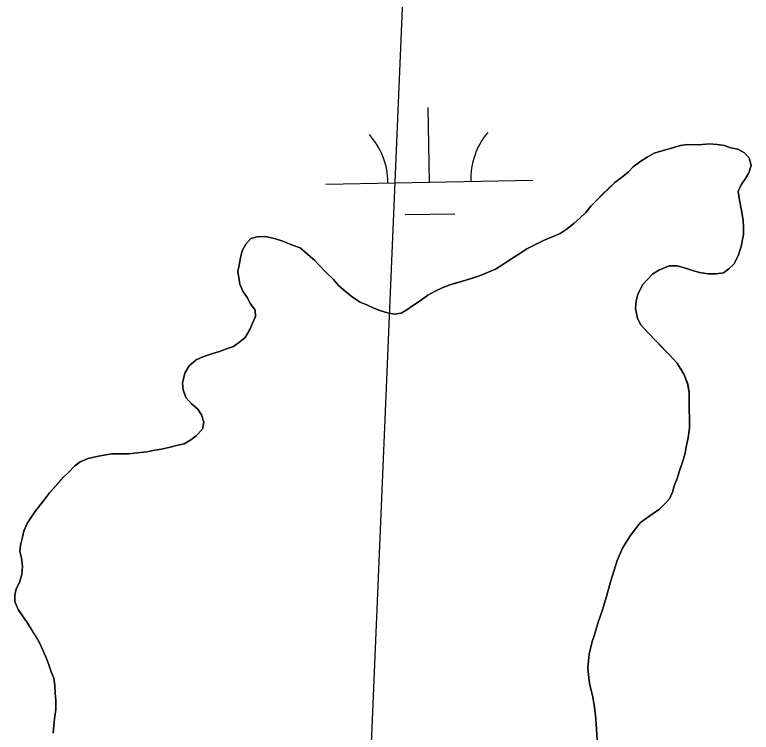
# Model space of a CAD drawing. Extents: x 3925854 to 3964121, y 224593 to 250589.
# Drawn here: x 3943524.1 to 3943879.6, y 233205.3 to 233551.5 of the extents above; entities that cross this region are included whole.
import ezdxf

# ---------------------------------------------------------------- set-up
doc = ezdxf.new("R2010")
doc.units = 0
for name, color, linetype in [('V-RIVR-RANG', 7, 'Continuous'), ('V-TOPO-MINR', 7, 'Continuous'), ('V-TOPO-SHOR', 7, 'Continuous'), ('V-WETL-SWMP', 7, 'Continuous')]:
    doc.layers.add(name, color=color, linetype=linetype)

msp = doc.modelspace()

# ---------------------------------------------------------------- linework, layer by layer
at = {"layer": 'V-RIVR-RANG'}
msp.add_lwpolyline([(3943765.567, 234844.599), (3943658.865, 232314.647)], dxfattribs=at)
at = {"layer": 'V-TOPO-MINR'}
msp.add_lwpolyline([(3943765.567, 234844.599), (3943658.865, 232314.647)], dxfattribs=at)
msp.add_lwpolyline([(3943765.567, 234844.599), (3943658.865, 232314.647)], dxfattribs=at)
at = {"layer": 'V-TOPO-SHOR'}
for points in [[(3943631.806, 233427.637), (3943632.4, 233430.67), (3943633, 233434.256), (3943633.875, 233437.562), (3943635.576, 233440.857), (3943638.1, 233443.587), (3943641.151, 233444.375), (3943645.3, 233444.596), (3943649.984, 233443.429), (3943653.562, 233442.276), (3943658.236, 233440.279), (3943661.813, 233439.126), (3943665.639, 233435.757), (3943668.92, 233432.949), (3943671.101, 233430.711), (3943674.37, 233427.074), (3943677.919, 233423.709), (3943680.37, 233420.911), (3943683.649, 233418.104), (3943687.207, 233415.294), (3943690.766, 233412.758), (3943694.34, 233411.329), (3943697.363, 233409.905), (3943700.387, 233408.761), (3943703.965, 233407.608), (3943707.275, 233407.009), (3943710.599, 233407.519), (3943713.384, 233409.141), (3943716.175, 233411.04), (3943719.8, 233413.477), (3943723.43, 233416.195), (3943727.048, 233418.081), (3943730.387, 233419.697), (3943734.554, 233421.298), (3943738.163, 233422.357), (3943741.769, 233423.416), (3943745.101, 233424.477), (3943748.434, 233425.538), (3943752.325, 233427.145), (3943756.216, 233428.751), (3943759.282, 233430.645), (3943762.071, 233432.544), (3943764.861, 233434.442), (3943767.926, 233436.337), (3943771.273, 233438.504), (3943774.892, 233440.392), (3943779.342, 233442.542), (3943783.233, 233444.15), (3943787.405, 233446.03), (3943790.751, 233448.197), (3943794.104, 233450.917), (3943796.902, 233453.368), (3943799.701, 233456.096), (3943802.228, 233459.102), (3943805.313, 233462.377), (3943807.553, 233464.56), (3943810.914, 233467.833), (3943813.716, 233470.561), (3943817.623, 233473.549), (3943820.417, 233475.724), (3943822.661, 233478.182), (3943826.29, 233480.897), (3943829.356, 233482.792), (3943832.699, 233484.684), (3943836.031, 233485.745), (3943839.914, 233486.798), (3943845.464, 233488.383), (3943848.788, 233488.893), (3943854.315, 233488.819), (3943859.298, 233489.306), (3943863.163, 233488.979), (3943866.472, 233488.381), (3943869.775, 233487.232), (3943873.083, 233486.636), (3943876.378, 233484.934), (3943878.557, 233482.417), (3943879.614, 233478.808), (3943878.461, 233475.23), (3943876.765, 233472.488), (3943874.791, 233469.473), (3943873.366, 233466.174), (3943873.863, 233462.023), (3943874.904, 233457.034), (3943875.67, 233452.324), (3943875.901, 233449.004), (3943875.854, 233445.409), (3943874.672, 233439.622), (3943873.23, 233435.217), (3943871.242, 233431.096), (3943868.725, 233428.919), (3943866.212, 233427.016), (3943862.612, 233426.513), (3943858.743, 233426.564), (3943854.604, 233427.17), (3943850.75, 233428.327), (3943847.446, 233429.476), (3943843.864, 233430.355), (3943839.996, 233430.406), (3943834.992, 233428.26), (3943831.926, 233426.365), (3943827.159, 233421.178)], [(3943542.607, 233204.913), (3943542.931, 233208.501), (3943543.253, 233211.815), (3943543.863, 233216.228), (3943543.924, 233220.926), (3943543.689, 233223.972), (3943543.464, 233227.844), (3943542.96, 233231.445), (3943541.618, 233234.502), (3943540.555, 233237.834), (3943539.49, 233240.888), (3943537.881, 233244.505), (3943535.997, 233248.398), (3943533.564, 233252.578), (3943531.944, 233255.363), (3943529.777, 233258.71), (3943527.878, 233261.499), (3943525.707, 233264.567), (3943524.1, 233268.46), (3943524.141, 233271.499), (3943524.733, 233274.533), (3943526.432, 233277.551), (3943527.59, 233281.406), (3943527.915, 233285.27), (3943527.42, 233289.424), (3943526.629, 233292.475), (3943526.946, 233295.512), (3943527.827, 233299.371), (3943528.421, 233302.404), (3943530.127, 233305.973), (3943531.821, 233308.716), (3943534.356, 233312.275), (3943538.012, 233316.926), (3943540.826, 233320.76), (3943544.195, 233324.586), (3943547.562, 233328.409), (3943550.079, 233330.588), (3943553.163, 233333.865), (3943555.676, 233335.766), (3943559.567, 233337.373), (3943563.729, 233338.424), (3943567.052, 233338.934), (3943570.931, 233339.71), (3943575.079, 233339.655), (3943579.224, 233339.602), (3943583.377, 233340.097), (3943587.807, 233340.593), (3943591.686, 233341.369), (3943595.01, 233341.879), (3943599.171, 233342.93), (3943602.223, 233343.718), (3943605.825, 233344.5), (3943609.167, 233346.391), (3943611.68, 233348.291), (3943614.765, 233351.568), (3943615.363, 233354.878), (3943614.304, 233358.484), (3943612.405, 233361.276), (3943609.399, 233363.803), (3943606.675, 233366.881), (3943605.342, 233370.492), (3943605.108, 233373.811), (3943606.278, 233378.495), (3943608.258, 233382.063), (3943611.617, 233385.057), (3943614.951, 233386.396), (3943619.672, 233387.992), (3943623.002, 233389.055), (3943626.338, 233390.392), (3943629.668, 233391.453), (3943632.738, 233393.624), (3943635.255, 233395.803), (3943637.518, 233399.643), (3943638.939, 233402.664), (3943640.365, 233405.963), (3943640.129, 233409.006), (3943637.958, 233412.076), (3943636.34, 233415.138), (3943634.169, 233418.208), (3943632.832, 233421.542), (3943632.318, 233424.59), (3943631.806, 233427.637)], [(3943827.159, 233421.178), (3943824.883, 233416.508), (3943824.015, 233413.479), (3943823.687, 233409.613), (3943824.734, 233405.177), (3943826.075, 233402.119), (3943829.346, 233398.482), (3943833.708, 233394.001), (3943836.164, 233391.48), (3943839.981, 233387.56), (3943843.795, 233383.361), (3943847.043, 233378.067), (3943848.915, 233373.342), (3943849.689, 233369.185), (3943849.601, 233362.554), (3943849.783, 233355.363), (3943849.738, 233352.045), (3943849.123, 233347.355), (3943848.235, 233342.944), (3943847.643, 233339.911), (3943846.768, 233336.605), (3943845.042, 233331.377), (3943843.887, 233327.799), (3943842.457, 233324.223), (3943841.589, 233321.194), (3943840.163, 233317.897), (3943837.919, 233315.437), (3943835.398, 233312.984), (3943832.33, 233310.813), (3943828.983, 233308.646), (3943826.19, 233306.471), (3943823.097, 233302.641), (3943820.847, 233299.631), (3943817.457, 233294.148), (3943814.889, 233288.101), (3943812.581, 233280.945), (3943811.713, 233277.914), (3943809.683, 233270.754), (3943807.658, 233263.871), (3943805.649, 233258.368), (3943803.91, 233252.31), (3943802.761, 233249.008), (3943801.299, 233242.946), (3943800.662, 233236.595), (3943801.145, 233231.338), (3943801.653, 233228.014), (3943802.97, 233223.021), (3943803.74, 233218.587), (3943804.502, 233213.603), (3943804.967, 233206.961), (3943805.169, 233201.429)]]:
    msp.add_lwpolyline(points, dxfattribs=at)
at = {"layer": 'V-WETL-SWMP'}
for p, q in [((3943724.263, 233470.74), (3943723.609, 233506.734)), ((3943674.272, 233469.831), (3943774.255, 233471.649)), ((3943712.546, 233455.093), (3943736.542, 233455.53))]:
    msp.add_line(p, q, dxfattribs=at)
for points in [[(3943854.316, 233488.819), (3943848.788, 233488.892), (3943845.464, 233488.383), (3943839.914, 233486.798), (3943836.03, 233485.744), (3943832.699, 233484.683), (3943829.357, 233482.792), (3943826.291, 233480.898), (3943822.661, 233478.181), (3943820.417, 233475.723), (3943817.624, 233473.549), (3943813.715, 233470.56), (3943805.313, 233462.378), (3943802.229, 233459.102), (3943799.701, 233456.095), (3943796.901, 233453.368), (3943794.104, 233450.917), (3943790.751, 233448.197), (3943787.405, 233446.03), (3943783.233, 233444.15), (3943779.342, 233442.543), (3943774.891, 233440.391), (3943771.272, 233438.504), (3943767.926, 233436.337), (3943764.86, 233434.442), (3943759.281, 233430.646), (3943756.216, 233428.752), (3943748.433, 233425.538), (3943741.77, 233423.415), (3943734.555, 233421.299), (3943730.387, 233419.696), (3943727.049, 233418.082), (3943723.43, 233416.195), (3943719.801, 233413.478), (3943716.175, 233411.039), (3943713.385, 233409.141), (3943710.599, 233407.519), (3943707.275, 233407.01), (3943703.966, 233407.607), (3943700.388, 233408.76), (3943697.362, 233409.906), (3943694.34, 233411.328), (3943690.766, 233412.758), (3943687.206, 233415.293), (3943683.65, 233418.104), (3943680.37, 233420.912), (3943677.919, 233423.709), (3943674.37, 233427.073), (3943671.101, 233430.71), (3943668.919, 233432.95), (3943665.639, 233435.758), (3943661.814, 233439.126), (3943658.236, 233440.279), (3943653.563, 233442.276), (3943649.984, 233443.429), (3943645.301, 233444.597), (3943641.151, 233444.376), (3943638.1, 233443.587), (3943635.576, 233440.856), (3943633.874, 233437.562), (3943633, 233434.256), (3943632.4, 233430.67), (3943631.807, 233427.637), (3943632.832, 233421.542), (3943634.17, 233418.207), (3943636.341, 233415.138)], [(3943805.17, 233201.43), (3943804.967, 233206.961), (3943804.502, 233213.602), (3943803.739, 233218.588), (3943802.969, 233223.021), (3943801.653, 233228.014), (3943801.144, 233231.338), (3943800.661, 233236.596), (3943801.298, 233242.946), (3943802.76, 233249.008), (3943803.91, 233252.31), (3943805.649, 233258.368), (3943807.657, 233263.87), (3943809.683, 233270.754), (3943811.713, 233277.914), (3943812.582, 233280.944), (3943814.889, 233288.1), (3943817.457, 233294.148), (3943820.847, 233299.631), (3943823.098, 233302.642), (3943826.19, 233306.471), (3943828.983, 233308.646), (3943832.329, 233310.813), (3943835.398, 233312.983), (3943837.919, 233315.438), (3943840.163, 233317.896), (3943841.588, 233321.194), (3943842.458, 233324.223), (3943843.887, 233327.798), (3943845.041, 233331.376), (3943846.769, 233336.606), (3943847.642, 233339.911), (3943848.235, 233342.944), (3943849.123, 233347.355), (3943849.738, 233352.046), (3943849.782, 233355.363), (3943849.6, 233362.553), (3943849.688, 233369.186), (3943848.914, 233373.342), (3943847.042, 233378.067), (3943843.795, 233383.362), (3943839.981, 233387.559), (3943829.345, 233398.481), (3943826.076, 233402.118), (3943824.734, 233405.176), (3943823.687, 233409.613), (3943824.015, 233413.479), (3943824.884, 233416.508), (3943827.158, 233421.177), (3943831.926, 233426.366), (3943834.992, 233428.26), (3943839.996, 233430.405), (3943843.865, 233430.354), (3943847.447, 233429.477), (3943850.749, 233428.328), (3943854.604, 233427.171), (3943858.742, 233426.563), (3943862.612, 233426.512), (3943866.212, 233427.017), (3943868.725, 233428.919), (3943871.242, 233431.097), (3943873.231, 233435.217), (3943874.672, 233439.621), (3943875.854, 233445.41), (3943875.902, 233449.003), (3943875.67, 233452.323), (3943874.903, 233457.033), (3943873.863, 233462.022), (3943873.365, 233466.175), (3943874.791, 233469.474), (3943876.766, 233472.488), (3943878.461, 233475.23), (3943879.614, 233478.808), (3943878.557, 233482.416), (3943876.378, 233484.933), (3943873.084, 233486.635), (3943869.775, 233487.232), (3943866.473, 233488.381), (3943863.163, 233488.978), (3943859.298, 233489.306), (3943854.316, 233488.819)], [(3943636.341, 233415.138), (3943637.959, 233412.076), (3943640.129, 233409.006), (3943640.365, 233405.962), (3943638.939, 233402.664), (3943637.517, 233399.642), (3943635.255, 233395.802), (3943632.738, 233393.624), (3943629.669, 233391.453), (3943626.337, 233390.392), (3943623.002, 233389.054), (3943619.671, 233387.992), (3943614.951, 233386.396), (3943611.616, 233385.058), (3943608.259, 233382.062), (3943606.277, 233378.495), (3943605.109, 233373.811), (3943605.341, 233370.491), (3943606.675, 233366.88), (3943609.399, 233363.803), (3943612.406, 233361.275), (3943614.304, 233358.485), (3943615.362, 233354.878), (3943614.765, 233351.569), (3943611.681, 233348.292), (3943609.168, 233346.391), (3943605.826, 233344.5), (3943602.222, 233343.718), (3943599.171, 233342.93), (3943595.01, 233341.879), (3943591.686, 233341.37), (3943587.806, 233340.592), (3943583.377, 233340.098), (3943579.224, 233339.601), (3943570.932, 233339.71), (3943567.052, 233338.933), (3943563.728, 233338.424), (3943559.567, 233337.373), (3943555.676, 233335.766), (3943553.163, 233333.865), (3943550.079, 233330.588), (3943547.562, 233328.41), (3943540.826, 233320.76), (3943538.011, 233316.927), (3943534.356, 233312.276), (3943531.821, 233308.716), (3943530.126, 233305.974), (3943528.42, 233302.403), (3943527.827, 233299.37), (3943526.946, 233295.512), (3943526.63, 233292.475), (3943527.419, 233289.424), (3943527.916, 233285.271), (3943527.589, 233281.406), (3943526.432, 233277.551), (3943524.733, 233274.533), (3943524.14, 233271.5), (3943524.1, 233268.46), (3943525.707, 233264.568), (3943527.878, 233261.499), (3943529.776, 233258.709), (3943531.943, 233255.363), (3943535.997, 233248.399), (3943537.88, 233244.504), (3943539.491, 233240.889), (3943540.556, 233237.834), (3943541.618, 233234.503), (3943542.959, 233231.444), (3943543.464, 233227.844), (3943543.689, 233223.971), (3943543.925, 233220.927), (3943543.863, 233216.229), (3943543.252, 233211.814), (3943542.931, 233208.501), (3943542.607, 233204.912)]]:
    msp.add_lwpolyline(points, dxfattribs=at)
for centre, start, end in [((3943779.489, 233472.219), 140.26988, 181.81353), ((3943669.021, 233470.21), 0.26988, 41.81354)]:
    msp.add_arc(centre, 35.246, start, end, dxfattribs=at)

doc.saveas('drawing.dxf')
